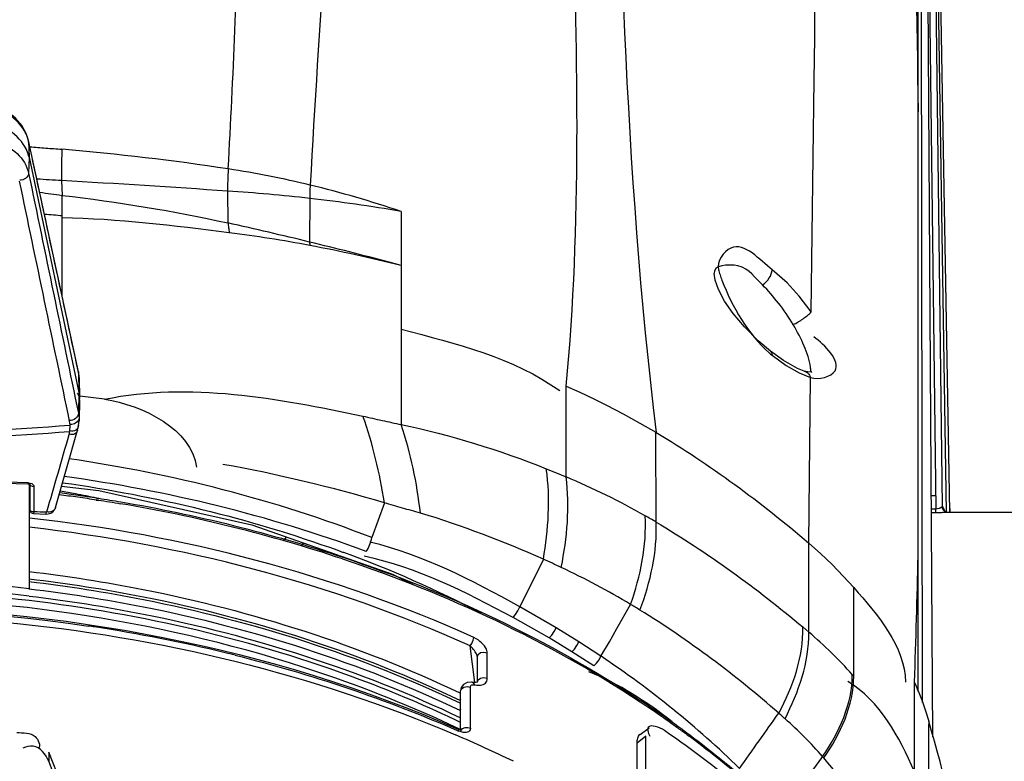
# Paper-space layout 'Sheet' of a CAD drawing. Header units: inches. Extents: x 0.2 to 10.8, y 0.2 to 8.3.
# Tile 507 of 545: x 7.763 to 8.069, y 6.737 to 6.967. Entities that reach past the tile are written whole.
import ezdxf

# ---------------------------------------------------------------- set-up
doc = ezdxf.new("R2010")
doc.units = ezdxf.units.IN
doc.header["$MEASUREMENT"] = 0
doc.layers.get('0').update_dxf_attribs({"lineweight": 5})

psp = doc.layouts.new('Sheet')

# ---------------------------------------------------------------- linework, layer by layer
at = {"color": 0, "linetype": 'ByBlock', "lineweight": -3}
for p, q in [((8.042315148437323, 6.758331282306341), (8.042344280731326, 7.409668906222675)), ((8.04366318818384, 6.7548965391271), (8.04254416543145, 7.409557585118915)), ((8.04687583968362, 6.744301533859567), (8.042649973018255, 7.393942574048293)), ((8.04281499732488, 7.372362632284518), (8.049735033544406, 6.815830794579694)), ((8.05107211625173, 6.81395044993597), (8.04433102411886, 7.25716058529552)), ((8.052122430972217, 6.81417352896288), (8.045209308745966, 7.204263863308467)), ((8.0449441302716, 7.040588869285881), (8.047768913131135, 6.81502297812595)), ((8.009050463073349, 6.876393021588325), (8.009948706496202, 6.948484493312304)), ((7.765727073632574, 6.929332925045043), (7.76569051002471, 6.929634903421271)), ((7.781200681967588, 6.857744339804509), (7.765690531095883, 6.929634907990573)), ((7.765727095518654, 6.929332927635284), (7.765847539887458, 6.924411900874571)), ((7.765847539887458, 6.924411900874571), (7.765727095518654, 6.919465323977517)), ((7.765847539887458, 6.924411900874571), (7.781358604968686, 6.851292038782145)), ((7.775951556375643, 6.917127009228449), (7.776113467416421, 6.912549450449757)), ((7.776198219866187, 6.906177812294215), (7.776113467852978, 6.912549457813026)), ((7.827580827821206, 6.9138862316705), (7.827674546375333, 6.90397688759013)), ((7.853146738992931, 6.911599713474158), (7.853067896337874, 6.89804524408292)), ((7.776198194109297, 6.881045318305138), (7.776198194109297, 6.906177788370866)), ((7.881534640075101, 6.907530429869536), (7.881537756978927, 6.841313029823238)), ((7.881557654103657, 6.890732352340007), (7.877811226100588, 6.891818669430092)), ((7.781393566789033, 6.856432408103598), (7.781164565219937, 6.858044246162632)), ((7.781200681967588, 6.857744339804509), (7.781164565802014, 6.858044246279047)), ((7.781200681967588, 6.857744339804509), (7.781358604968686, 6.851292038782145)), ((7.781354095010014, 6.856821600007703), (7.781200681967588, 6.857744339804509)), ((7.781396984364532, 6.856360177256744), (7.781354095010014, 6.856821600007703)), ((8.00526577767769, 6.85736395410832), (8.008804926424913, 6.855923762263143)), ((8.00887640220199, 6.85793713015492), (8.008851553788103, 6.857561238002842)), ((7.781416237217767, 6.855945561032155), (7.781393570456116, 6.856432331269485)), ((7.781416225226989, 6.855946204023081), (7.781576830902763, 6.849441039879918)), ((8.00824395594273, 6.804461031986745), (8.008805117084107, 6.855923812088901)), ((7.781358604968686, 6.851292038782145), (7.781200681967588, 6.844806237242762)), ((7.932803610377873, 6.82504168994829), (7.932842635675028, 6.853246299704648)), ((7.781576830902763, 6.848947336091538), (7.781416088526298, 6.842436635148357)), ((7.781576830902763, 6.848947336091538), (7.781576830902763, 6.849441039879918)), ((7.789326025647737, 6.849172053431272), (7.781657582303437, 6.850127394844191)), ((7.781200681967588, 6.844806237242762), (7.781396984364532, 6.843363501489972)), ((7.778373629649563, 6.842340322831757), (7.778538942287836, 6.84112557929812)), ((7.78128696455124, 6.840983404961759), (7.781416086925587, 6.842436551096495)), ((7.781396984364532, 6.843363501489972), (7.781416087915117, 6.842436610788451)), ((7.77407455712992, 6.815503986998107), (7.780973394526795, 6.839560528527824)), ((7.7784621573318, 6.839145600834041), (7.778233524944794, 6.838114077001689)), ((7.778538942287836, 6.84112557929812), (7.7784621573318, 6.839145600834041)), ((7.780973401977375, 6.839560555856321), (7.781286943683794, 6.840983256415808)), ((7.96079400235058, 6.811013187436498), (7.960734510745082, 6.838897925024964)), ((7.765648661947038, 6.823235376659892), (7.765508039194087, 6.822910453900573)), ((7.765648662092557, 6.823235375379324), (7.766259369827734, 6.823140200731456)), ((7.765508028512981, 6.822910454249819), (7.766077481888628, 6.822759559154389)), ((7.765877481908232, 6.822864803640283), (7.765877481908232, 6.789999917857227)), ((7.766077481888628, 6.822682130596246), (7.765877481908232, 6.822698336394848)), ((7.766077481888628, 6.822052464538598), (7.765877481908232, 6.822073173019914)), ((7.766080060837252, 6.822694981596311), (7.765880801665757, 6.822714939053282)), ((7.76611491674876, 6.82217772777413), (7.765917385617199, 6.822207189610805)), ((7.766077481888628, 6.822736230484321), (7.766077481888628, 6.814848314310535)), ((7.767383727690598, 6.821990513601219), (7.767383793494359, 6.81419409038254)), ((7.78674272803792, 6.817786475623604), (7.787335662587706, 6.817668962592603)), ((7.786792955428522, 6.817948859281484), (7.787393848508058, 6.81785554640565)), ((7.786852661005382, 6.818343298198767), (7.787446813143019, 6.818225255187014)), ((7.786903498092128, 6.818507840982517), (7.787505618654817, 6.818414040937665)), ((7.876357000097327, 6.817013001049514), (7.872433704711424, 6.806163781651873)), ((8.046386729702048, 6.819244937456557), (8.047717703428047, 6.819245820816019)), ((7.767383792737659, 6.814194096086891), (7.767233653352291, 6.813648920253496)), ((8.047768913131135, 6.81502297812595), (8.046414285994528, 6.815022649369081)), ((8.047768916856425, 6.813910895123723), (8.046421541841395, 6.813910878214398)), ((8.048774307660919, 6.815194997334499), (8.047768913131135, 6.815020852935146)), ((8.047768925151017, 6.813910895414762), (8.047768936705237, 6.815022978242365)), ((8.049115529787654, 6.815326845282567), (8.048774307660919, 6.815194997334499)), ((8.049870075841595, 6.815223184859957), (8.049735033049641, 6.815830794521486)), ((8.05006100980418, 6.814854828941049), (8.049870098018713, 6.815223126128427)), ((8.050610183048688, 6.814304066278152), (8.05006100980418, 6.814854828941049)), ((8.050549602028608, 6.814345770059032), (8.050418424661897, 6.814482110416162)), ((8.051472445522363, 6.813958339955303), (8.05134700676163, 6.813957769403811)), ((8.078477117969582, 6.813958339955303), (8.051472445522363, 6.813958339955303)), ((8.052198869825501, 6.814175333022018), (8.052179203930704, 6.815264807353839)), ((7.767233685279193, 6.813648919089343), (7.77103159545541, 6.813505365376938)), ((7.845003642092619, 6.805209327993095), (7.845935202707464, 6.806361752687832)), ((7.85052294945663, 6.80350976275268), (7.851307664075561, 6.804480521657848)), ((8.008249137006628, 6.804463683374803), (8.011897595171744, 6.80121891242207)), ((8.008267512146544, 6.776790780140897), (8.008249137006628, 6.804463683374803)), ((7.925753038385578, 6.799456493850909), (7.918412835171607, 6.784663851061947)), ((8.04226316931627, 6.800515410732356), (8.042268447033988, 6.800759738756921)), ((8.022236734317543, 6.763083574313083), (8.022236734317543, 6.790640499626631)), ((7.929688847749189, 6.778161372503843), (7.918412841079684, 6.784663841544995)), ((7.927524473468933, 6.775005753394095), (7.916320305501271, 6.78131252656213)), ((7.936809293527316, 6.773762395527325), (7.92968883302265, 6.778161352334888)), ((8.00826810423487, 6.776791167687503), (8.00637027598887, 6.778409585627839)), ((7.9345977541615, 6.770717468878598), (7.927524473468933, 6.775005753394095)), ((7.904426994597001, 6.761111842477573), (7.902997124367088, 6.772503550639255)), ((7.943659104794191, 6.769298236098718), (7.936808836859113, 6.773762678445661)), ((7.905228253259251, 6.761315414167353), (7.905228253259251, 6.769203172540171)), ((7.908330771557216, 6.762495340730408), (7.9083307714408, 6.770383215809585)), ((7.941433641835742, 6.766328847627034), (7.9345977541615, 6.770717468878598)), ((7.900225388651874, 6.759600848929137), (7.900007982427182, 6.758515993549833)), ((7.90308132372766, 6.746947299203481), (7.90308132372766, 6.7597041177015)), ((7.904013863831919, 6.760455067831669), (7.904356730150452, 6.760418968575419)), ((7.905228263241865, 6.761319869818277), (7.90522102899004, 6.761235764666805)), ((8.041118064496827, 6.733482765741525), (8.041133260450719, 6.76127093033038)), ((8.041520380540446, 6.76037389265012), (8.041133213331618, 6.761270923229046)), ((8.042267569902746, 6.758573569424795), (8.041520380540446, 6.76037389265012)), ((7.899742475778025, 6.757898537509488), (7.900009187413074, 6.757783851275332)), ((7.899773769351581, 6.757931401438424), (7.900032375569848, 6.757808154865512)), ((7.900009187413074, 6.755861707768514), (7.89988774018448, 6.755595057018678)), ((7.900009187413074, 6.74638048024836), (7.900009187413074, 6.758461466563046)), ((7.900009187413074, 6.752750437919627), (7.89988774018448, 6.752483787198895)), ((7.899678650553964, 6.746493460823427), (7.89916295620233, 6.746683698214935)), ((7.89916319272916, 6.74668388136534), (7.899331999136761, 6.74650755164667)), ((7.900009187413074, 6.746470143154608), (7.899217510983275, 6.746810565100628)), ((7.900032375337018, 6.746494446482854), (7.899264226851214, 6.746859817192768)), ((7.9586136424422, 6.746922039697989), (7.955891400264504, 6.744849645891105)), ((7.898983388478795, 6.746220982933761), (7.899413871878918, 6.746053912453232)), ((7.898996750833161, 6.746236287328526), (7.899413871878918, 6.746053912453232)), ((7.899331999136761, 6.74650755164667), (7.899413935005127, 6.746054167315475)), ((7.899803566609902, 6.745897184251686), (7.899413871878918, 6.746053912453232)), ((7.900009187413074, 6.746429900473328), (7.899678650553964, 6.746493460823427)), ((7.900153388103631, 6.745780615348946), (7.899803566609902, 6.745897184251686)), ((7.900007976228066, 6.745757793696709), (7.900165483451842, 6.746304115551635)), ((7.900465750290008, 6.746390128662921), (7.900009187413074, 6.746429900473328)), ((7.95759970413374, 6.744407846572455), (7.954877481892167, 6.74233546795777)), ((7.95759970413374, 6.713295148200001), (7.95759970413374, 6.744407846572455)), ((7.954877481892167, 6.714998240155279), (7.954877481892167, 6.74233546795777)), ((7.775877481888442, 6.729697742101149), (7.771979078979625, 6.739499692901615)), ((7.771979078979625, 6.739499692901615), (7.771979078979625, 6.736671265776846)), ((8.012582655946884, 6.738133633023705), (7.999601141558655, 6.720775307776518)), ((7.775877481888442, 6.726869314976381), (7.771979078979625, 6.736671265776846))]:
    psp.add_line(p, q, dxfattribs=at)
for points in [[(7.765690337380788, 6.929635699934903), (7.764994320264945, 6.931810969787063), (7.7636260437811, 6.934260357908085), (7.761685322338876, 6.936528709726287), (7.75924532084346, 6.938519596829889), (7.756388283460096, 6.940169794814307), (7.753214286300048, 6.941427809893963), (7.750173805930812, 6.942195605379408)], [(7.996353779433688, 6.864083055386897), (7.992550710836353, 6.86732691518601), (7.988234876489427, 6.8716543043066), (7.98476298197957, 6.875806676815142), (7.982081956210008, 6.879710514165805), (7.980202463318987, 6.883250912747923), (7.979156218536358, 6.886216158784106), (7.97887827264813, 6.888215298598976)], [(8.009050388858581, 6.876392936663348), (8.005330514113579, 6.88120377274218), (8.00150306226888, 6.885312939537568), (7.996852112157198, 6.889439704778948)], [(8.006843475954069, 6.857945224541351), (8.004734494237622, 6.858750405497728), (8.00038292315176, 6.861179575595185), (7.996358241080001, 6.864079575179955)], [(7.996856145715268, 6.862849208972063), (8.001203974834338, 6.859710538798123), (8.00526577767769, 6.85736395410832)], [(8.00912788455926, 6.857531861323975), (8.009182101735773, 6.857577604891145), (8.008014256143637, 6.85765811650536), (8.006869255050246, 6.857937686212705)], [(7.932842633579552, 6.853246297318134), (7.937073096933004, 6.851346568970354), (7.941245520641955, 6.849382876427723), (7.945357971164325, 6.847356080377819)], [(7.945357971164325, 6.847356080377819), (7.950611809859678, 6.844628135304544), (7.955758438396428, 6.841796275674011), (7.960734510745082, 6.838897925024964)], [(7.654246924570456, 6.822910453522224), (7.676229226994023, 6.823460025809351), (7.69864402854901, 6.823739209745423), (7.721079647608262, 6.823739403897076), (7.743494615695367, 6.823460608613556), (7.765508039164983, 6.82291045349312)], [(7.766259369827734, 6.823140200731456), (7.766686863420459, 6.822981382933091), (7.767063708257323, 6.822710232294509), (7.767301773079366, 6.822371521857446), (7.767383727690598, 6.821990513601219)], [(7.767383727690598, 6.821990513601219), (7.766892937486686, 6.82203335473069), (7.766467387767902, 6.822217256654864), (7.766179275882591, 6.822511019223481), (7.766114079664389, 6.822737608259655)], [(7.77597826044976, 6.822137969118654), (7.787519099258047, 6.820861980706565), (7.835139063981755, 6.810142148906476)], [(7.767383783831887, 6.814194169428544), (7.766892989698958, 6.814236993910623), (7.766467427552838, 6.814420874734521), (7.766179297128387, 6.814714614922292), (7.766077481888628, 6.815068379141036)], [(7.77103161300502, 6.813505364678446), (7.771168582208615, 6.813641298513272), (7.771298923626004, 6.814047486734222)], [(7.771031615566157, 6.813505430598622), (7.771799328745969, 6.81355791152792), (7.772585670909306, 6.813805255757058), (7.77324486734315, 6.814226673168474), (7.773738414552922, 6.814780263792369), (7.774052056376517, 6.81542981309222), (7.774074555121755, 6.815503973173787)], [(8.049735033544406, 6.815830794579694), (8.049645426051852, 6.815683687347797), (8.049393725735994, 6.815488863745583), (8.049115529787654, 6.815326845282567)], [(8.051557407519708, 6.813958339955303), (8.051510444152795, 6.813962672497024), (8.05114246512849, 6.814040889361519), (8.050610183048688, 6.814304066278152)], [(7.835139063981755, 6.810142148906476), (7.878871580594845, 6.794828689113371), (7.885690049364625, 6.791437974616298)], [(8.011897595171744, 6.80121891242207), (8.015511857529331, 6.797768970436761), (8.018959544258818, 6.794241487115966), (8.022236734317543, 6.790640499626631)], [(7.916320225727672, 6.781312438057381), (7.917140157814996, 6.78224175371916), (7.917865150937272, 6.7833990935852), (7.918413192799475, 6.784663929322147)], [(7.943659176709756, 6.769298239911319), (7.946320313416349, 6.77382598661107), (7.948611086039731, 6.777933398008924), (7.952882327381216, 6.78542098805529)], [(7.927524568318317, 6.77500569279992), (7.928362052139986, 6.775872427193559), (7.929110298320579, 6.776960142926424), (7.929688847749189, 6.778161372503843)], [(7.90299714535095, 6.772505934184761), (7.903544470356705, 6.773290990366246), (7.903947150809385, 6.774253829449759), (7.904094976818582, 6.775131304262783)], [(7.9083307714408, 6.770383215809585), (7.908304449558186, 6.77070783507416), (7.908217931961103, 6.771079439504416), (7.908054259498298, 6.771509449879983), (7.90780229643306, 6.771986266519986), (7.907461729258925, 6.772489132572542), (7.907045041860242, 6.77299192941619), (7.906567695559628, 6.773475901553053), (7.90604245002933, 6.773930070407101), (7.905465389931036, 6.774356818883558), (7.904820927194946, 6.774759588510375), (7.904094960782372, 6.775130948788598)], [(7.905227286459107, 6.769210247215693), (7.905222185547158, 6.769246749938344), (7.905176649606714, 6.769452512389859), (7.905090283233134, 6.769707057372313), (7.904957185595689, 6.770007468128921), (7.904777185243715, 6.770343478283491), (7.904556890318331, 6.770698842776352), (7.904304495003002, 6.771060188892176), (7.904026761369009, 6.771418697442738), (7.903721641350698, 6.771776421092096), (7.903380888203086, 6.772138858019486), (7.902997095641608, 6.772505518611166)], [(7.934597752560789, 6.77071746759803), (7.935448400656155, 6.771549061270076), (7.936211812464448, 6.772597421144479), (7.936809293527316, 6.773762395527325)], [(7.905228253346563, 6.76920359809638), (7.905448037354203, 6.769847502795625), (7.906204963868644, 6.770418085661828), (7.907275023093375, 6.770616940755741), (7.9083307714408, 6.770383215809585)], [(7.941433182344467, 6.76632849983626), (7.942298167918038, 6.767128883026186), (7.943077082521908, 6.768142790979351), (7.943659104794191, 6.769298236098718)], [(7.905228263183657, 6.761319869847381), (7.905448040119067, 6.761959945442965), (7.906204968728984, 6.762530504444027), (7.90727502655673, 6.762729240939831), (7.908330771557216, 6.762495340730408)], [(7.906208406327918, 6.760337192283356), (7.906669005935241, 6.760426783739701), (7.907068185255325, 6.760562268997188), (7.907415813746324, 6.760743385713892), (7.907715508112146, 6.760973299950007), (7.907963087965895, 6.761254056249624), (7.908152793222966, 6.761587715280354), (7.908281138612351, 6.761992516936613), (7.908330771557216, 6.762495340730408)], [(7.900007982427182, 6.758515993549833), (7.900260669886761, 6.75919891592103), (7.90101489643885, 6.759738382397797)], [(7.903637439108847, 6.761195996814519), (7.903406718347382, 6.761231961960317), (7.90201731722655, 6.761146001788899), (7.900920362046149, 6.760560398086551), (7.900225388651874, 6.759600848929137)], [(7.90101489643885, 6.759738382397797), (7.902054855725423, 6.759924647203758), (7.90308132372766, 6.7597041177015)], [(7.90308132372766, 6.7597041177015), (7.90309632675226, 6.759867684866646), (7.903141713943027, 6.760016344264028), (7.903220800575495, 6.760151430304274), (7.903339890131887, 6.760270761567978), (7.903507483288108, 6.760368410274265), (7.903730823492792, 6.760433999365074), (7.904013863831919, 6.760455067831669)], [(7.90522102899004, 6.761235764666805), (7.905179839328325, 6.761215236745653), (7.904776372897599, 6.761125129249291), (7.904049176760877, 6.761135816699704), (7.903637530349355, 6.761195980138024)], [(7.903637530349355, 6.761195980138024), (7.903872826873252, 6.76110580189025), (7.90435673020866, 6.760418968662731)], [(7.904356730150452, 6.760418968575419), (7.905057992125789, 6.760322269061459), (7.90567423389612, 6.760299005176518), (7.906208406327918, 6.760337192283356)], [(8.042267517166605, 6.758573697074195), (8.043471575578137, 6.755447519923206), (8.044565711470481, 6.752301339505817), (8.045549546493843, 6.749137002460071)], [(7.90308132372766, 6.746947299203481), (7.902996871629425, 6.746445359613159), (7.902770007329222, 6.746067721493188), (7.902448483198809, 6.745812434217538), (7.902087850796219, 6.745664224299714), (7.901734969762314, 6.745595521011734), (7.901402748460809, 6.745577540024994), (7.901088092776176, 6.745592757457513), (7.900782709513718, 6.745632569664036), (7.900475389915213, 6.745694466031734), (7.900153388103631, 6.745780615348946)], [(7.900165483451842, 6.746304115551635), (7.900664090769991, 6.74680137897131), (7.90141237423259, 6.747104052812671)], [(7.90141237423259, 6.747104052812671), (7.902271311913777, 6.747155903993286), (7.90308132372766, 6.746947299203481)]]:
    psp.add_lwpolyline(points, dxfattribs=at)
for centre, radius, start, end in [((-49.92885742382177, 7.67472609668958), 57.94335753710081, 359.281856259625, 359.487414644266), ((7.755911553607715, 6.927213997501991), 0.0100416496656, 12.18179061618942, 13.84270252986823), ((7.710197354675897, 6.146066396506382), 0.7835689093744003, 81.3704866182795, 85.17695034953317), ((7.783063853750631, 6.626156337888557), 0.2979806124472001, 76.37213006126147, 81.3717658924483), ((7.776304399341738, 6.598322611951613), 0.3266236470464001, 71.20544243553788, 76.37018943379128), ((7.791600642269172, 6.36754008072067), 0.5475298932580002, 83.54592550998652, 86.23217524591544), ((7.565860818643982, 5.725773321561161), 1.2069424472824, 76.23368123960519, 77.47162280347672), ((7.77685543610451, 6.49405667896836), 0.4100829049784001, 79.27974363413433, 82.81926067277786), ((7.445790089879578, 5.227317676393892), 1.7196528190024, 75.44993993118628, 76.30005313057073), ((7.760556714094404, 6.408224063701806), 0.4974492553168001, 75.92217620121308, 79.27419185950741), ((7.709955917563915, 7.754660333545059), 0.9161055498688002, 270.943757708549, 274.2933893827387), ((7.709955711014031, 7.752691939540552), 0.9161113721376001, 270.9437647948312, 274.2885591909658), ((7.709877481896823, 5.03364364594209), 1.790460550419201, 88.2150008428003, 91.78499915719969), ((7.842847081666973, 6.61058309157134), 0.2325605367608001, 60.49303000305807, 67.24389703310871), ((7.767277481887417, 6.814848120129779), 0.0012, 180, 267.9069982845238), ((7.712368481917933, 5.292659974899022), 1.5225284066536, 87.78177593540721, 87.92921315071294), ((7.716281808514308, 6.356124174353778), 0.4671646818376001, 71.65750579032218, 80.3826895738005), ((7.791478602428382, 6.499782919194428), 0.3283806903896, 65.86432764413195, 72.99272027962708), ((7.73903333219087, 6.460979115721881), 0.3626642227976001, 62.49989757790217, 69.88356295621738), ((5.269374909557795, 6.860716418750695), 2.773541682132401, 357.9452159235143, 358.7562709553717), ((7.826268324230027, 6.573577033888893), 0.2467976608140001, 59.13426742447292, 64.80607006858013), ((7.70994924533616, 6.315585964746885), 0.4779643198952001, 83.27282055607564, 90.0086027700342), ((7.70994924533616, 6.313323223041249), 0.4779643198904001, 83.27282055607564, 90.0086027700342), ((7.70994924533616, 6.311909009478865), 0.4779643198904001, 83.27282055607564, 90.0086027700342), ((7.71162905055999, 6.292293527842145), 0.4917979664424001, 81.27220827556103, 81.5031587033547), ((7.713324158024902, 6.302333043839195), 0.4816175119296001, 76.36397200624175, 81.29030075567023), ((7.716412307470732, 6.315764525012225), 0.4678366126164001, 75.96043673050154, 76.34371371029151), ((7.912579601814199, 6.667141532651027), 0.1457033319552, 41.18342791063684, 41.44153669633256), ((7.772826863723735, 6.479378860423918), 0.3313561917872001, 53.21124064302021, 56.42840666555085), ((7.687126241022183, 6.641769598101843), 0.3741590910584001, 8.707904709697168, 16.67583705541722), ((7.738981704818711, 6.372309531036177), 0.4052487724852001, 64.03290081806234, 66.82294532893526), ((7.781579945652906, 6.480746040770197), 0.3217275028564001, 49.69348038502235, 55.58789696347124), ((7.787126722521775, 6.497382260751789), 0.3080232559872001, 48.42915327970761, 53.33647489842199), ((7.787091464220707, 6.498265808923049), 0.3076880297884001, 48.31046538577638, 53.2322884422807), ((7.913169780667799, 6.65045125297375), 0.132556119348, 41.16214747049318, 41.41235366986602)]:
    psp.add_arc(centre, radius, start, end, dxfattribs=at)
for points, knots in [([(7.932839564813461, 6.853242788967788), (7.93766307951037, 6.903685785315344), (7.934881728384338, 7.006338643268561), (7.929874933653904, 7.211640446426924), (7.923273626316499, 7.366509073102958), (7.922988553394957, 7.46974276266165)], [0, 0, 0, 0, 0.2465164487, 0.4977827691, 1, 1, 1, 1]), ([(7.939769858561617, 7.333664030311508), (7.9417230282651, 7.251778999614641), (7.947668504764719, 7.086908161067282), (7.950809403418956, 6.921446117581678), (7.960785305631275, 6.838855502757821)], [0, 0, 0, 0, 0.4961156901, 1, 1, 1, 1]), ([(7.765661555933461, 6.92961653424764), (7.76531563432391, 6.93102061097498), (7.762293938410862, 6.937143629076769), (7.755374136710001, 6.940360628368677), (7.750249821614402, 6.941303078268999)], [0, 0, 0, 0, 0.2172462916, 1, 1, 1, 1]), ([(7.765847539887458, 6.924411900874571), (7.765540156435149, 6.925860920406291), (7.762659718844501, 6.932168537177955), (7.755474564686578, 6.935348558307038), (7.750277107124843, 6.936139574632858)], [0, 0, 0, 0, 0.2198186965, 1, 1, 1, 1]), ([(7.750249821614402, 6.930796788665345), (7.752153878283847, 6.930569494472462), (7.75853478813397, 6.929232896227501), (7.7647737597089, 6.92405410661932), (7.765727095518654, 6.919465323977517)], [0, 0, 0, 0, 0.2903507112, 1, 1, 1, 1]), ([(7.766151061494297, 6.92763477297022), (7.767805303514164, 6.927516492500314), (7.771115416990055, 6.92726923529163), (7.774423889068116, 6.927000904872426), (7.776078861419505, 6.926861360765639)], [0, 0, 0, 0, 0.4996415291, 1, 1, 1, 1]), ([(7.776078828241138, 6.926860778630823), (7.77602548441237, 6.925044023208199), (7.775928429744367, 6.921800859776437), (7.775901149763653, 6.918553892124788), (7.775951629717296, 6.917127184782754)], [0, 0, 0, 0, 0.5600803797, 1, 1, 1, 1]), ([(7.827767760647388, 6.920764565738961), (7.827694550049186, 6.919566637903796), (7.827604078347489, 6.917273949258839), (7.827583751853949, 6.914980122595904), (7.827580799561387, 6.913886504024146)], [0, 0, 0, 0, 0.52322369, 1, 1, 1, 1]), ([(7.775951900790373, 6.917125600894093), (7.774680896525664, 6.917207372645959), (7.772136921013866, 6.917367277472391), (7.769592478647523, 6.917519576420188), (7.768319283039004, 6.91759384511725)], [0, 0, 0, 0, 0.4996610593, 1, 1, 1, 1]), ([(7.853274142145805, 6.9157475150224), (7.853180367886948, 6.915046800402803), (7.853184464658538, 6.913658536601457), (7.853221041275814, 6.912271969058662), (7.853145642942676, 6.911599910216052)], [0, 0, 0, 0, 0.5110922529, 1, 1, 1, 1]), ([(7.769227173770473, 6.913510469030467), (7.770375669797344, 6.913361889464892), (7.772672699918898, 6.913053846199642), (7.774966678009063, 6.912723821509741), (7.776113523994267, 6.912553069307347)], [0, 0, 0, 0, 0.4996934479, 1, 1, 1, 1]), ([(7.776198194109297, 6.906177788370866), (7.775280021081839, 6.906258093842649), (7.773441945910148, 6.906415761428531), (7.771603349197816, 6.906567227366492), (7.770683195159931, 6.906641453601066)], [0, 0, 0, 0, 0.4996029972, 1, 1, 1, 1]), ([(7.827674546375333, 6.90397688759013), (7.827764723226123, 6.903489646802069), (7.827929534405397, 6.902473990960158), (7.828057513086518, 6.901453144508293), (7.828115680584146, 6.900923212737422)], [0, 0, 0, 0, 0.4817236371, 1, 1, 1, 1]), ([(7.853067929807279, 6.898045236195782), (7.85308149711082, 6.897870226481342), (7.853106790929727, 6.897515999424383), (7.853128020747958, 6.897161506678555), (7.853137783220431, 6.896982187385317)], [0, 0, 0, 0, 0.4942976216, 1, 1, 1, 1]), ([(7.996852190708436, 6.889439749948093), (7.993060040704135, 6.892424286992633), (7.985819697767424, 6.901117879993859), (7.979545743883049, 6.891931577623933), (7.980210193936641, 6.889443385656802)], [0, 0, 0, 0, 0.6520286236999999, 1, 1, 1, 1]), ([(7.993877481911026, 6.884700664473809), (7.991449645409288, 6.886807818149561), (7.98906453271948, 6.892055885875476), (7.978387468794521, 6.890762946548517), (7.978878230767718, 6.888223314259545)], [0, 0, 0, 0, 0.5541352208, 1, 1, 1, 1]), ([(7.980210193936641, 6.889443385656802), (7.98035183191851, 6.888912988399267), (7.980683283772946, 6.88781830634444), (7.981069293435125, 6.886741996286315), (7.981281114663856, 6.886186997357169)], [0, 0, 0, 0, 0.480287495, 1, 1, 1, 1]), ([(7.993877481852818, 6.884700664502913), (7.994730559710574, 6.885242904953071), (7.996060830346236, 6.886675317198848), (7.996858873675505, 6.888538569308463), (7.996852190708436, 6.889439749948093)], [0, 0, 0, 0, 0.5286656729, 1, 1, 1, 1]), ([(8.003423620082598, 6.872391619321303), (8.002028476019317, 6.87470590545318), (7.999071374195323, 6.879000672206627), (7.995647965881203, 6.882936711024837), (7.993877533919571, 6.884700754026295)], [0, 0, 0, 0, 0.5195163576, 1, 1, 1, 1]), ([(8.003423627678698, 6.872391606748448), (8.004528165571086, 6.872840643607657), (8.00643980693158, 6.874160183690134), (8.008353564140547, 6.875518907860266), (8.009050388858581, 6.876392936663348)], [0, 0, 0, 0, 0.5161285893, 1, 1, 1, 1]), ([(8.008803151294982, 6.859104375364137), (8.008526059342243, 6.861386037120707), (8.006904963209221, 6.865985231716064), (8.004714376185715, 6.870250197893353), (8.003423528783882, 6.872391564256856)], [0, 0, 0, 0, 0.4789611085, 1, 1, 1, 1]), ([(8.00880491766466, 6.855923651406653), (8.011324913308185, 6.855138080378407), (8.021478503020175, 6.857689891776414), (8.013240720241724, 6.866188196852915), (8.009850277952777, 6.868578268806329)], [0, 0, 0, 0, 0.3888744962, 1, 1, 1, 1]), ([(7.995969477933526, 6.863592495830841), (7.996116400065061, 6.863462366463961), (7.996408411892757, 6.863210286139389), (7.996707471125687, 6.862966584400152), (7.996856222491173, 6.862849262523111)], [0, 0, 0, 0, 0.5088333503, 1, 1, 1, 1]), ([(7.996358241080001, 6.864079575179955), (7.996513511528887, 6.863956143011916), (7.996789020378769, 6.863568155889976), (7.996854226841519, 6.863104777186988), (7.996856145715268, 6.862849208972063)], [0, 0, 0, 0, 0.4369713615, 1, 1, 1, 1]), ([(8.006869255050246, 6.857937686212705), (8.0072809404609, 6.857813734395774), (8.008137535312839, 6.857294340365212), (8.008637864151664, 6.856425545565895), (8.00880491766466, 6.855923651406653)], [0, 0, 0, 0, 0.4483656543, 1, 1, 1, 1]), ([(8.00887651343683, 6.857968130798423), (8.008876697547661, 6.858150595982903), (8.008863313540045, 6.858530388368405), (8.008826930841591, 6.858908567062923), (8.008803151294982, 6.859104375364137)], [0, 0, 0, 0, 0.4805356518, 1, 1, 1, 1]), ([(7.781608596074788, 6.849443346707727), (7.781566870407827, 6.849730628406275), (7.781403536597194, 6.850325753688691), (7.781079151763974, 6.850851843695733), (7.780880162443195, 6.851100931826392)], [0, 0, 0, 0, 0.4765913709, 1, 1, 1, 1]), ([(7.869642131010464, 6.843967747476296), (7.871622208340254, 6.843491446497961), (7.875583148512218, 6.842585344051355), (7.879555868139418, 6.841733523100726), (7.88153830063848, 6.841313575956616)], [0, 0, 0, 0, 0.5012471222, 1, 1, 1, 1]), ([(7.780971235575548, 6.839561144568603), (7.780836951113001, 6.839088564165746), (7.780150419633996, 6.838108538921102), (7.778895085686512, 6.838112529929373), (7.778378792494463, 6.838344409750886)], [0, 0, 0, 0, 0.4646797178, 1, 1, 1, 1]), ([(7.781285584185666, 6.840983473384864), (7.781198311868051, 6.840451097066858), (7.780543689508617, 6.839330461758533), (7.779180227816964, 6.839169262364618), (7.778610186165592, 6.839387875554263)], [0, 0, 0, 0, 0.4691125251, 1, 1, 1, 1]), ([(7.926671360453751, 6.827567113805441), (7.92769946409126, 6.827153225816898), (7.929746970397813, 6.826319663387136), (7.931787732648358, 6.825469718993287), (7.932803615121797, 6.825041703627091)], [0, 0, 0, 0, 0.5013388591, 1, 1, 1, 1]), ([(7.775400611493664, 6.820153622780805), (7.777322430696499, 6.819901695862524), (7.781160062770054, 6.819375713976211), (7.784991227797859, 6.818804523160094), (7.786903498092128, 6.818507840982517)], [0, 0, 0, 0, 0.500401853, 1, 1, 1, 1]), ([(7.780269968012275, 6.819780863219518), (7.779487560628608, 6.819929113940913), (7.777920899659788, 6.820220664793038), (7.776352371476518, 6.820501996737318), (7.775567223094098, 6.820640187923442)], [0, 0, 0, 0, 0.4997213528, 1, 1, 1, 1]), ([(7.775240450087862, 6.819595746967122), (7.777170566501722, 6.81934378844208), (7.781024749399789, 6.818817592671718), (7.784872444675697, 6.818245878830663), (7.786792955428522, 6.817948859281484)], [0, 0, 0, 0, 0.500404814, 1, 1, 1, 1]), ([(7.786963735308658, 6.818447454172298), (7.785851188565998, 6.818679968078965), (7.783621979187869, 6.81913490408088), (7.78138859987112, 6.819568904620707), (7.780269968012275, 6.819780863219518)], [0, 0, 0, 0, 0.499571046, 1, 1, 1, 1]), ([(7.787393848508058, 6.81785554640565), (7.788551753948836, 6.817675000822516), (7.790864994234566, 6.817305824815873), (7.793175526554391, 6.816920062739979), (7.794329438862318, 6.816723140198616)], [0, 0, 0, 0, 0.5002778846, 1, 1, 1, 1]), ([(7.787505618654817, 6.818414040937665), (7.788663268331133, 6.818232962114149), (7.790975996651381, 6.817862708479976), (7.793286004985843, 6.817475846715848), (7.794439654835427, 6.817278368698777)], [0, 0, 0, 0, 0.5002767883, 1, 1, 1, 1]), ([(7.887527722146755, 6.813802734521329), (7.885669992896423, 6.814307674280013), (7.881935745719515, 6.815340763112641), (7.878219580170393, 6.816438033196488), (7.876357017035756, 6.817013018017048)], [0, 0, 0, 0, 0.4968814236, 1, 1, 1, 1]), ([(7.773998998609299, 6.815314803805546), (7.773810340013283, 6.814877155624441), (7.773057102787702, 6.814045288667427), (7.771895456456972, 6.814020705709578), (7.771389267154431, 6.814216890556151)], [0, 0, 0, 0, 0.4674836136, 1, 1, 1, 1]), ([(7.774038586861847, 6.815414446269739), (7.774032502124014, 6.815397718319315), (7.774019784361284, 6.815364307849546), (7.774006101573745, 6.815331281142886), (7.773998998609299, 6.815314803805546)], [0, 0, 0, 0, 0.4980022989, 1, 1, 1, 1]), ([(7.774068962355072, 6.815505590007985), (7.7740643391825, 6.815490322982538), (7.774054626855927, 6.815459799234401), (7.774044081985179, 6.815429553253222), (7.774038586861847, 6.815414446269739)], [0, 0, 0, 0, 0.4980691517, 1, 1, 1, 1]), ([(8.04922606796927, 6.813920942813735), (8.048998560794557, 6.813918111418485), (8.048512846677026, 6.813913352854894), (8.048027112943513, 6.813911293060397), (8.04776890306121, 6.813910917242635)], [0, 0, 0, 0, 0.4684134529, 1, 1, 1, 1]), ([(8.051346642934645, 6.813957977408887), (8.051076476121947, 6.813955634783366), (8.050369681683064, 6.81393865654), (8.049662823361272, 6.813926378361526), (8.04922606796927, 6.813920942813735)], [0, 0, 0, 0, 0.3821639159, 1, 1, 1, 1]), ([(8.05009052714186, 6.815469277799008), (8.050038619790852, 6.815550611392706), (8.04993763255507, 6.815688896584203), (8.049802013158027, 6.815799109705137), (8.049735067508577, 6.815830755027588)], [0, 0, 0, 0, 0.5657862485, 1, 1, 1, 1]), ([(8.050208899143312, 6.815261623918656), (8.050189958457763, 6.815298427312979), (8.05015213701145, 6.815368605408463), (8.050111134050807, 6.81543698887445), (8.05009052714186, 6.815469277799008)], [0, 0, 0, 0, 0.5193674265, 1, 1, 1, 1]), ([(8.050543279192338, 6.814426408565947), (8.050492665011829, 6.814581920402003), (8.050392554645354, 6.81486503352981), (8.050271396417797, 6.815140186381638), (8.050208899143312, 6.815261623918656)], [0, 0, 0, 0, 0.5449246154, 1, 1, 1, 1]), ([(7.960794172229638, 6.811013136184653), (7.960231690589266, 6.811348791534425), (7.959101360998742, 6.812012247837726), (7.957961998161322, 6.812660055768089), (7.957389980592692, 6.81298035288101)], [0, 0, 0, 0, 0.4997833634, 1, 1, 1, 1]), ([(7.870672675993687, 6.801861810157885), (7.871110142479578, 6.802451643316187), (7.871828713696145, 6.803852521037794), (7.872295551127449, 6.80535149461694), (7.872433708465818, 6.806163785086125)], [0, 0, 0, 0, 0.4712512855, 1, 1, 1, 1]), ([(7.861814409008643, 6.802229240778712), (7.862139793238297, 6.802111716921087), (7.862790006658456, 6.801875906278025), (7.863439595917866, 6.801638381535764), (7.863764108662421, 6.801519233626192)], [0, 0, 0, 0, 0.5001902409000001, 1, 1, 1, 1]), ([(7.931326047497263, 6.79689752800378), (7.930401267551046, 6.797328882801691), (7.928546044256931, 6.798187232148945), (7.926685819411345, 6.799034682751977), (7.925753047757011, 6.799456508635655)], [0, 0, 0, 0, 0.4991964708, 1, 1, 1, 1]), ([(7.765938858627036, 6.795633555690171), (7.777803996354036, 6.79423102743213), (7.823705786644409, 6.787031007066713), (7.868612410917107, 6.772767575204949), (7.899773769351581, 6.757931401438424)], [0, 0, 0, 0, 0.2571582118, 1, 1, 1, 1]), ([(7.765938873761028, 6.793370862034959), (7.777829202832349, 6.791965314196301), (7.823824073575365, 6.784746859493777), (7.868819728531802, 6.770435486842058), (7.900032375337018, 6.755545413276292)], [0, 0, 0, 0, 0.2571792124, 1, 1, 1, 1]), ([(7.765938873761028, 6.792522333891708), (7.777829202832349, 6.79111678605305), (7.823824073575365, 6.783898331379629), (7.868819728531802, 6.769586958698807), (7.900032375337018, 6.754696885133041)], [0, 0, 0, 0, 0.2571792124, 1, 1, 1, 1]), ([(7.521277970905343, 6.744851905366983), (7.550339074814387, 6.757300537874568), (7.672822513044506, 6.794190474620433), (7.810278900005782, 6.782632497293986), (7.898477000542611, 6.74485190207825)], [0, 0, 0, 0, 0.2478364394, 1, 1, 1, 1]), ([(7.765938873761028, 6.790259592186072), (7.777829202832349, 6.788854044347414), (7.823824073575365, 6.781635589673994), (7.868819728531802, 6.767324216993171), (7.900032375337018, 6.752434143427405)], [0, 0, 0, 0, 0.2571792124, 1, 1, 1, 1]), ([(7.520752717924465, 6.746233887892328), (7.540606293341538, 6.754901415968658), (7.625058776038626, 6.784063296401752), (7.717543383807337, 6.788665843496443), (7.784294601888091, 6.778693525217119)], [0, 0, 0, 0, 0.2429822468, 1, 1, 1, 1]), ([(7.899264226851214, 6.746859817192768), (7.885105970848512, 6.753574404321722), (7.824774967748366, 6.777682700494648), (7.759079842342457, 6.787610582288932), (7.709877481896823, 6.787610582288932)], [0, 0, 0, 0, 0.2415486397, 1, 1, 1, 1]), ([(7.765938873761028, 6.787996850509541), (7.777829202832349, 6.786591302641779), (7.823824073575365, 6.779372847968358), (7.868819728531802, 6.765061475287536), (7.900032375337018, 6.750171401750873)], [0, 0, 0, 0, 0.2571792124, 1, 1, 1, 1]), ([(7.900032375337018, 6.748757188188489), (7.889844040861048, 6.753617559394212), (7.846921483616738, 6.771753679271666), (7.800966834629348, 6.782442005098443), (7.765938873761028, 6.786582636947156)], [0, 0, 0, 0, 0.242445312, 1, 1, 1, 1]), ([(7.955787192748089, 6.783650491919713), (7.955308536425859, 6.78395215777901), (7.954346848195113, 6.784547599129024), (7.953376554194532, 6.785128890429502), (7.952889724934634, 6.785416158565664)], [0, 0, 0, 0, 0.5002299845, 1, 1, 1, 1]), ([(8.021803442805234, 6.763575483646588), (8.019733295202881, 6.765913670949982), (8.01537185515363, 6.77048214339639), (8.010697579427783, 6.774729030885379), (8.008267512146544, 6.776790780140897)], [0, 0, 0, 0, 0.4949337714, 1, 1, 1, 1]), ([(7.955826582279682, 6.755156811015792), (7.957451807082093, 6.754081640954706), (7.960674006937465, 6.751910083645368), (7.963857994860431, 6.74968286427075), (7.965435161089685, 6.748558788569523)], [0, 0, 0, 0, 0.5015350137, 1, 1, 1, 1]), ([(7.986743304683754, 6.734390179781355), (7.988762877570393, 6.737269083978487), (7.992821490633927, 6.74301085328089), (7.996894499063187, 6.748742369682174), (7.998927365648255, 6.751609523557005)], [0, 0, 0, 0, 0.5001380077, 1, 1, 1, 1]), ([(8.00089367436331, 6.749869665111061), (8.000566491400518, 6.750158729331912), (7.999910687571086, 6.750738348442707), (7.999255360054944, 6.751318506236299), (7.99892710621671, 6.7516094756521)], [0, 0, 0, 0, 0.4988205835, 1, 1, 1, 1]), ([(8.012582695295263, 6.73813363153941), (8.010767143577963, 6.740192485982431), (8.00698355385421, 6.744222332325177), (8.002966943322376, 6.748019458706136), (8.000893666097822, 6.749869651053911)], [0, 0, 0, 0, 0.4969425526, 1, 1, 1, 1]), ([(7.958374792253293, 6.747186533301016), (7.958177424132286, 6.746907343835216), (7.958131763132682, 6.74586025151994), (7.958534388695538, 6.74500723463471), (7.958806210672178, 6.744468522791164)], [0, 0, 0, 0, 0.3616874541, 1, 1, 1, 1]), ([(7.963401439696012, 6.746169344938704), (7.962525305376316, 6.746770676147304), (7.961094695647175, 6.74755859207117), (7.9587897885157, 6.747773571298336), (7.958374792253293, 6.747186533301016)], [0, 0, 0, 0, 0.5964691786, 1, 1, 1, 1]), ([(7.965435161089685, 6.748558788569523), (7.966380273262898, 6.747885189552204), (7.968259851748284, 6.746530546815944), (7.970124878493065, 6.745155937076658), (7.971051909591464, 6.744464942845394)], [0, 0, 0, 0, 0.5009420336, 1, 1, 1, 1]), ([(7.762075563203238, 6.745607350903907), (7.763997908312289, 6.745418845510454), (7.767705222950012, 6.745971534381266), (7.769549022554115, 6.741636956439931), (7.768826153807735, 6.740519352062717)], [0, 0, 0, 0, 0.5920376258, 1, 1, 1, 1]), ([(7.954877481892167, 6.74233546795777), (7.954877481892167, 6.742834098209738), (7.955019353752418, 6.743794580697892), (7.955442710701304, 6.744689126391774), (7.955742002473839, 6.745039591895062)], [0, 0, 0, 0, 0.5196767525, 1, 1, 1, 1]), ([(7.771979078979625, 6.736671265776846), (7.771149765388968, 6.738756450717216), (7.768459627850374, 6.742238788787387), (7.764936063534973, 6.741158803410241), (7.763932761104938, 6.740708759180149)], [0, 0, 0, 0, 0.6711345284, 1, 1, 1, 1])]:
    psp.add_open_spline(points, degree=3, knots=knots, dxfattribs=at)
for points in [[(7.868983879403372, 7.21399902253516), (7.869140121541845, 7.11444428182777), (7.858573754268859, 7.015161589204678), (7.853272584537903, 6.915747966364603)], [(8.03942174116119, 7.11170497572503), (8.040586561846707, 7.053993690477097), (8.041367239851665, 6.996275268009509), (8.042276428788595, 6.938559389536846)], [(7.827767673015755, 6.920764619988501), (7.829433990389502, 6.949436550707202), (7.83047262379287, 6.978146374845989), (7.831178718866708, 7.006858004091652)], [(7.781137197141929, 6.858038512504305), (7.776008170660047, 6.881804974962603), (7.770871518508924, 6.905569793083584), (7.765727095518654, 6.929332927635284)], [(7.765727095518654, 6.919465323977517), (7.765692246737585, 6.918292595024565), (7.764133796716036, 6.917013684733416), (7.762986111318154, 6.917257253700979)], [(7.765727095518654, 6.919465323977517), (7.77087549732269, 6.894577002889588), (7.776033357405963, 6.869690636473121), (7.781200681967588, 6.844806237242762)], [(7.762824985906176, 6.916994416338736), (7.767998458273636, 6.892107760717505), (7.77318133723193, 6.867223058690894), (7.778373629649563, 6.842340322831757)], [(7.827580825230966, 6.913886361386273), (7.810375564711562, 6.91503620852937), (7.793169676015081, 6.916190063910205), (7.775951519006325, 6.917127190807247)], [(7.776113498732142, 6.912546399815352), (7.793415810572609, 6.910501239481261), (7.810658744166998, 6.907720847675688), (7.827674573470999, 6.90397728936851)], [(7.881538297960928, 6.907529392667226), (7.872122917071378, 6.909189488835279), (7.862645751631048, 6.910516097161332), (7.85314675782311, 6.911599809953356)], [(7.828115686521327, 6.90092315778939), (7.810858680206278, 6.903098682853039), (7.793531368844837, 6.905250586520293), (7.776140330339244, 6.905548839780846)], [(7.981281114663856, 6.886186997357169), (7.984484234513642, 6.877794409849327), (7.989244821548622, 6.869548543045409), (7.995969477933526, 6.863592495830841)], [(7.881538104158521, 6.870938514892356), (7.89859510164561, 6.866505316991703), (7.916524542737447, 6.862124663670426), (7.930842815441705, 6.851849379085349)], [(7.789326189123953, 6.849171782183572), (7.815577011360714, 6.854707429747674), (7.843374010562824, 6.849420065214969), (7.869642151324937, 6.843967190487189)], [(7.789326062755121, 6.849172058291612), (7.801057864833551, 6.847447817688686), (7.81656606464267, 6.839807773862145), (7.817934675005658, 6.828029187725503)], [(7.781200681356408, 6.844806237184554), (7.781167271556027, 6.843649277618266), (7.7796576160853, 6.842382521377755), (7.778520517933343, 6.842598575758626)], [(7.781396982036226, 6.843363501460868), (7.781366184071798, 6.842243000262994), (7.779773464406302, 6.841090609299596), (7.778688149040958, 6.841370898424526)], [(7.876357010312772, 6.81701305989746), (7.874887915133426, 6.826155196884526), (7.872766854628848, 6.835251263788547), (7.869642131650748, 6.843967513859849)], [(7.881537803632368, 6.841312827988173), (7.896933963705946, 6.838104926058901), (7.912058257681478, 6.833379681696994), (7.92667136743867, 6.827566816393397)], [(7.887527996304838, 6.813802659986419), (7.886439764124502, 6.82312447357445), (7.884598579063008, 6.832441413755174), (7.881537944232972, 6.841313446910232)], [(7.960791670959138, 6.838871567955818), (7.977548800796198, 6.828826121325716), (7.993436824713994, 6.817214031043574), (8.008249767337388, 6.804474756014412)], [(7.778233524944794, 6.838114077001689), (7.775924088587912, 6.830091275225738), (7.773612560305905, 6.822069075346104), (7.771298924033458, 6.814047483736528)], [(7.872433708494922, 6.806163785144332), (7.842267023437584, 6.817941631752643), (7.810462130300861, 6.825978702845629), (7.778415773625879, 6.830645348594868)], [(7.876357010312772, 6.81701305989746), (7.859827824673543, 6.821771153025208), (7.843093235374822, 6.82596716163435), (7.826147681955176, 6.828917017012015)], [(7.925753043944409, 6.799456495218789), (7.927322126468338, 6.808699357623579), (7.927991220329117, 6.818285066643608), (7.926671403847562, 6.827566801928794)], [(7.776291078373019, 6.82323376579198), (7.80536084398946, 6.819151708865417), (7.834205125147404, 6.812201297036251), (7.861814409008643, 6.802229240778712)], [(7.870672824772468, 6.801862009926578), (7.84045764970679, 6.813066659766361), (7.80876311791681, 6.820711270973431), (7.776847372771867, 6.825170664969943)], [(7.931326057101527, 6.79689752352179), (7.933149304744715, 6.806113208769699), (7.93403736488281, 6.815728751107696), (7.932803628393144, 6.825041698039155)], [(7.794439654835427, 6.817278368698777), (7.817808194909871, 6.81327821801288), (7.840959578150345, 6.807560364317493), (7.863446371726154, 6.800048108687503)], [(7.904094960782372, 6.775130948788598), (7.860656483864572, 6.794811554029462), (7.81332282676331, 6.80696657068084), (7.765927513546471, 6.812249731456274)], [(7.952890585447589, 6.785416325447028), (7.955930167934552, 6.794215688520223), (7.957984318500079, 6.803689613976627), (7.957389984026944, 6.812980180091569)], [(7.955787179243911, 6.783650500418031), (7.959006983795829, 6.79234579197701), (7.961257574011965, 6.80175224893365), (7.960794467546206, 6.811012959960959)], [(7.960791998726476, 6.811004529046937), (7.976855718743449, 6.801471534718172), (7.992097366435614, 6.790452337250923), (8.006370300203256, 6.778402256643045)], [(7.902997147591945, 6.772505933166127), (7.859900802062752, 6.792031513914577), (7.812949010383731, 6.804106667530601), (7.765930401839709, 6.80937864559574)], [(7.918413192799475, 6.784663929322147), (7.903608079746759, 6.792851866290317), (7.888280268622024, 6.800908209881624), (7.871806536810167, 6.80476175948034)], [(7.863296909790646, 6.799553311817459), (7.895753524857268, 6.788742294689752), (7.927295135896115, 6.774031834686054), (7.955826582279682, 6.755156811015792)], [(7.863446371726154, 6.800048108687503), (7.895943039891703, 6.789191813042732), (7.927517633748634, 6.774417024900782), (7.956059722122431, 6.755463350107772)], [(7.916320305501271, 6.78131252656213), (7.901632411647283, 6.789214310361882), (7.886386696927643, 6.796987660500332), (7.870053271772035, 6.800362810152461)], [(7.520591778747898, 6.74668388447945), (7.636185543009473, 6.79730124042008), (7.783569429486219, 6.797301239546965), (7.89916319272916, 6.74668388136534)], [(8.022236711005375, 6.79064048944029), (8.02959716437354, 6.782229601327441), (8.038172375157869, 6.772421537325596), (8.038369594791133, 6.761246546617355)], [(7.998927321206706, 6.751609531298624), (7.985462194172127, 6.763422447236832), (7.971012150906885, 6.774213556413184), (7.955787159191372, 6.783650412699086)], [(7.998927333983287, 6.751609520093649), (8.00336671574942, 6.759749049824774), (8.006694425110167, 6.769143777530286), (8.006370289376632, 6.778409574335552)], [(8.000893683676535, 6.749869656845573), (8.00512486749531, 6.758156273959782), (8.008392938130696, 6.767487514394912), (8.00826785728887, 6.776791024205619)], [(7.829905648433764, 6.769626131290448), (7.853493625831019, 6.763727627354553), (7.876713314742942, 6.755964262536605), (7.898996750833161, 6.746236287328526)], [(7.986742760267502, 6.734390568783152), (7.973591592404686, 6.747359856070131), (7.959041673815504, 6.759003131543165), (7.943692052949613, 6.769276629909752)], [(7.965799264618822, 6.7488946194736), (7.957957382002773, 6.755213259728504), (7.949238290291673, 6.760663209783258), (7.93992219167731, 6.764488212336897)], [(8.01258279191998, 6.738133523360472), (8.01770786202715, 6.745556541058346), (8.021816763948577, 6.754554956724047), (8.021803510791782, 6.76357534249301)], [(8.012964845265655, 6.737698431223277), (8.018114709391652, 6.745089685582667), (8.022247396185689, 6.754074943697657), (8.022236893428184, 6.763083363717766)], [(8.041118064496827, 6.733482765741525), (8.036536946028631, 6.744154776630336), (8.030310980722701, 6.755431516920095), (8.020410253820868, 6.761502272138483)], [(8.045544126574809, 6.749155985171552), (8.045492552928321, 6.739829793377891), (8.045558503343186, 6.730503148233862), (8.045495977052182, 6.721177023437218)], [(8.030439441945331, 6.711887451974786), (8.025758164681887, 6.721163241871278), (8.01980392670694, 6.729877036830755), (8.01296476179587, 6.73769883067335)]]:
    psp.add_open_spline(points, degree=3, dxfattribs=at)

doc.saveas('drawing.dxf')
